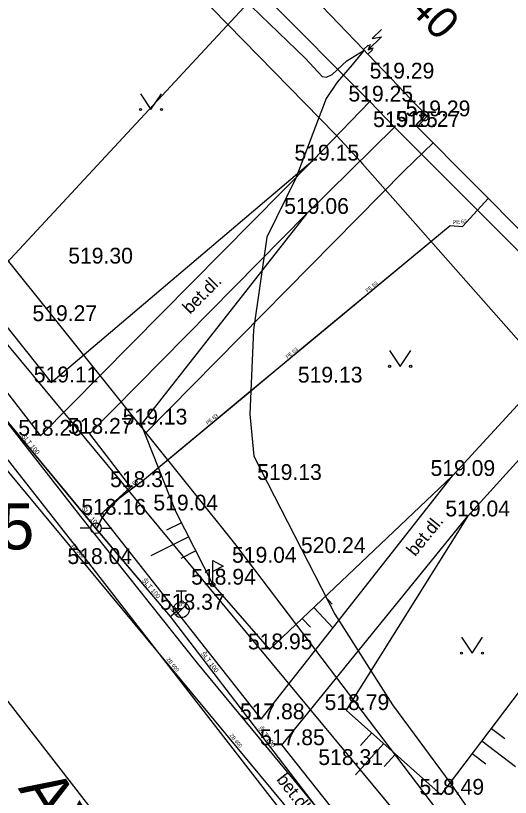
# Model space of a CAD drawing. Extents: x -668867 to -667827, y -1131943 to -1131019.
# Drawn here: x -668455.52 to -668432.05, y -1131266.85 to -1131229.74 of the extents above; entities that cross this region are included whole.
import ezdxf

# ---------------------------------------------------------------- set-up
doc = ezdxf.new("R2010")
doc.units = 0
for name, color, linetype in [('G_Bod_tecka', 7, 'Continuous'), ('G_Bod_vyska', 7, 'Continuous'), ('G_Breh_Teren', 7, 'Continuous'), ('G_Budovy_Objekty', 7, 'Continuous'), ('G_Budovy_vstupy', 7, 'Continuous'), ('G_Cesty_Schody', 7, 'Continuous'), ('G_Cisla_popisna', 7, 'Continuous'), ('G_Plochy_zpevnene', 7, 'Continuous'), ('G_Popisy_povrchu', 7, 'Continuous'), ('G_Site-Rozvadece', 7, 'Continuous'), ('G_Site-vodovod', 7, 'Continuous'), ('G_Vyskove_srafy', 7, 'Continuous'), ('G_Z_ELsilove_podz_kotovane', 7, 'Continuous'), ('G_Z_KANAL_podz_kotovane', 7, 'Continuous'), ('G_Z_PLYNY_podz_geodeticky', 7, 'Continuous'), ('G_Z_SPOJE_podz_geodeticky', 7, 'Continuous'), ('G_Z_SPOJE_podz_kotovane', 7, 'Continuous'), ('G_Z_SPOJE_podz_priblizne', 7, 'Continuous'), ('G_Z_VODA_podz_kotovane', 7, 'Continuous'), ('G_Zelen-Znacky', 7, 'Continuous'), ('Vrstva 10', 7, 'Continuous'), ('Vrstva 25', 7, 'Continuous'), ('Vrstva 27', 7, 'Continuous'), ('Vrstva 28', 7, 'Continuous'), ('Vrstva 3', 7, 'Continuous'), ('Vrstva 4', 7, 'Continuous'), ('Vrstva 6', 7, 'Continuous'), ('Vrstva 7', 7, 'Continuous')]:
    doc.layers.add(name, color=color, linetype=linetype)

msp = doc.modelspace()

# ---------------------------------------------------------------- linework, layer by layer
at = {"layer": 'G_Bod_tecka'}
for p, q in [((-668437.7, -1131232.73), (-668437.7, -1131232.73)), ((-668438.71, -1131233.82), (-668438.71, -1131233.82)), ((-668435.99, -1131234.52), (-668435.99, -1131234.52)), ((-668437.54, -1131235.03), (-668437.54, -1131235.03)), ((-668436.47, -1131235.02), (-668436.47, -1131235.02)), ((-668441.42, -1131236.62), (-668441.42, -1131236.62)), ((-668441.72, -1131239.15), (-668441.72, -1131239.15)), ((-668451.98, -1131241.51), (-668451.98, -1131241.51)), ((-668453.7, -1131244.24), (-668453.7, -1131244.24)), ((-668453.84, -1131247.15), (-668453.84, -1131247.15)), ((-668441.25, -1131247.16), (-668441.25, -1131247.16)), ((-668449.56, -1131249.15), (-668449.56, -1131249.15)), ((-668454.35, -1131249.68), (-668454.35, -1131249.68)), ((-668452.02, -1131249.59), (-668452.02, -1131249.59)), ((-668434.79, -1131251.59), (-668434.79, -1131251.59)), ((-668443.18, -1131251.78), (-668443.18, -1131251.78)), ((-668450.08, -1131252.12), (-668450.08, -1131252.12)), ((-668451.51, -1131253.43), (-668451.51, -1131253.43)), ((-668447.95, -1131253.23), (-668447.95, -1131253.23)), ((-668434.09, -1131253.51), (-668434.09, -1131253.51)), ((-668440.81, -1131255.25), (-668440.81, -1131255.25)), ((-668444.22, -1131255.71), (-668444.22, -1131255.71)), ((-668452.02, -1131255.77), (-668452.02, -1131255.77)), ((-668446.17, -1131256.75), (-668446.17, -1131256.75)), ((-668447.66, -1131257.94), (-668447.66, -1131257.94)), ((-668443.48, -1131259.82), (-668443.48, -1131259.82)), ((-668439.84, -1131262.7), (-668439.84, -1131262.7)), ((-668443.87, -1131263.14), (-668443.87, -1131263.14)), ((-668442.9, -1131264.37), (-668442.9, -1131264.37)), ((-668440.2, -1131265.31), (-668440.2, -1131265.31)), ((-668435.34, -1131266.72), (-668435.34, -1131266.72))]:
    msp.add_line(p, q, dxfattribs=at)
at = {"layer": 'G_Breh_Teren'}
for p, q in [((-668464.3, -1131234.12), (-668453.84, -1131247.15)), ((-668453.84, -1131247.15), (-668441.42, -1131236.62)), ((-668441.72, -1131239.15), (-668449.56, -1131249.15)), ((-668449.56, -1131249.15), (-668447.95, -1131253.23)), ((-668443.48, -1131259.82), (-668434.79, -1131251.59)), ((-668447.95, -1131253.23), (-668446.17, -1131256.75)), ((-668434.09, -1131253.51), (-668439.84, -1131262.7)), ((-668446.17, -1131256.75), (-668443.48, -1131259.82)), ((-668435.34, -1131266.72), (-668430.82, -1131260.75)), ((-668439.84, -1131262.7), (-668435.34, -1131266.72))]:
    msp.add_line(p, q, dxfattribs=at)
at = {"layer": 'G_Budovy_Objekty'}
for p, q in [((-668439.02, -1131231.35), (-668443.82, -1131226.33)), ((-668438.81, -1131231.57), (-668439.02, -1131231.35)), ((-668437.7, -1131232.73), (-668438.81, -1131231.57)), ((-668435.99, -1131234.52), (-668436.48, -1131234.01)), ((-668436.47, -1131235.02), (-668435.99, -1131234.52)), ((-668436.47, -1131235.02), (-668430.8, -1131240.73))]:
    msp.add_line(p, q, dxfattribs=at)
at = {"layer": 'G_Budovy_vstupy'}
msp.add_line((-668437.7, -1131232.73), (-668436.48, -1131234.01), dxfattribs=at)
at = {"layer": 'G_Cesty_Schody'}
msp.add_line((-668438.71, -1131233.82), (-668437.54, -1131235.03), dxfattribs=at)
at = {"layer": 'G_Plochy_zpevnene'}
for p, q in [((-668447.88, -1131224.6), (-668438.71, -1131233.82)), ((-668434.79, -1131251.59), (-668411.99, -1131226.71)), ((-668434.09, -1131253.51), (-668412.68, -1131229.87)), ((-668441.42, -1131236.62), (-668438.71, -1131233.82)), ((-668466.55, -1131233.94), (-668454.35, -1131249.68)), ((-668437.54, -1131235.03), (-668441.72, -1131239.15)), ((-668437.54, -1131235.03), (-668431.02, -1131241.57)), ((-668454.35, -1131249.68), (-668441.42, -1131236.62)), ((-668441.72, -1131239.15), (-668452.02, -1131249.59)), ((-668452.02, -1131249.59), (-668450.08, -1131252.12)), ((-668443.87, -1131263.14), (-668434.79, -1131251.59)), ((-668450.08, -1131252.12), (-668451.51, -1131253.43)), ((-668451.51, -1131253.43), (-668443.87, -1131263.14)), ((-668442.9, -1131264.37), (-668434.09, -1131253.51)), ((-668462.27, -1131254.1), (-668445.38, -1131275.82)), ((-668452.02, -1131255.77), (-668438.09, -1131273.73)), ((-668442.9, -1131264.37), (-668436.6, -1131272.26))]:
    msp.add_line(p, q, dxfattribs=at)
msp.add_lwpolyline([(-668489.54, -1131207.58), (-668480.04, -1131219.9), (-668470.54, -1131232.22), (-668469.3, -1131233.82), (-668468.05, -1131235.4), (-668460.03, -1131245.58), (-668452.02, -1131255.77)], dxfattribs=at)
at = {"layer": 'G_Site-Rozvadece'}
for p, q in [((-668438.159, -1131230.401), (-668438.611, -1131230.834)), ((-668438.167, -1131230.755), (-668438.8, -1131231.36)), ((-668438.611, -1131230.834), (-668438.167, -1131230.755)), ((-668438.8, -1131231.15), (-668439.02, -1131231.35)), ((-668438.699, -1131231.111), (-668438.8, -1131231.36)), ((-668438.59, -1131231.36), (-668438.8, -1131231.15)), ((-668438.81, -1131231.57), (-668438.59, -1131231.36)), ((-668438.8, -1131231.36), (-668438.547, -1131231.27))]:
    msp.add_line(p, q, dxfattribs=at)
at = {"layer": 'G_Site-vodovod'}
for p, q in [((-668451.96, -1131254.07), (-668452.46, -1131254.07)), ((-668451.46, -1131254.07), (-668450.96, -1131254.07)), ((-668446.17, -1131256.75), (-668446.17, -1131255.6)), ((-668446.17, -1131255.6), (-668445.67, -1131255.865)), ((-668445.67, -1131255.865), (-668446.17, -1131256.13)), ((-668447.91, -1131257.04), (-668447.41, -1131257.04)), ((-668447.66, -1131257.565), (-668447.66, -1131257.04)), ((-668447.925, -1131258.205), (-668447.395, -1131257.675))]:
    msp.add_line(p, q, dxfattribs=at)
for centre, radius in [((-668451.71, -1131254.07), 0.25), ((-668446.17, -1131256.75), 0.1), ((-668446.17, -1131256.75), 0.0348), ((-668447.66, -1131257.94), 0.375)]:
    msp.add_circle(centre, radius, dxfattribs=at)
at = {"layer": 'G_Vyskove_srafy'}
for p, q in [((-668447.65, -1131253.81), (-668448.37, -1131254.17)), ((-668447.31, -1131254.48), (-668449.1, -1131255.38)), ((-668446.98, -1131255.15), (-668447.69, -1131255.51)), ((-668440.84, -1131257.32), (-668440.5, -1131257.68)), ((-668441.38, -1131257.83), (-668440.46, -1131258.81)), ((-668441.93, -1131258.35), (-668441.53, -1131258.77)), ((-668438.62, -1131263.79), (-668439.16, -1131264.38)), ((-668432.95, -1131263.57), (-668432.32, -1131264.05)), ((-668433.41, -1131264.17), (-668431.81, -1131265.38)), ((-668438.06, -1131264.29), (-668439.4, -1131265.78)), ((-668437.5, -1131264.79), (-668438.04, -1131265.38)), ((-668433.86, -1131264.77), (-668433.22, -1131265.25))]:
    msp.add_line(p, q, dxfattribs=at)
at = {"layer": 'G_Z_ELsilove_podz_kotovane'}
for points in [[(-668484.337, -1131212.694), (-668478.332, -1131220.418), (-668470.704, -1131230.08), (-668464.721, -1131237.631), (-668458.7, -1131245.505), (-668452.45, -1131253.519), (-668446.907, -1131260.481), (-668441.021, -1131267.599), (-668437.2, -1131271.322), (-668434.2, -1131274.472), (-668430.624, -1131278.822), (-668424.994, -1131285.596), (-668422.608, -1131287.976), (-668420.25, -1131290.859), (-668415.939, -1131294.819), (-668413.794, -1131296.411), (-668410.175, -1131297.498), (-668408.439, -1131297.8), (-668407.304, -1131297.476), (-668406.066, -1131297.537)], [(-668447.321, -1131226.412), (-668441.766, -1131231.784), (-668440.974, -1131232.628), (-668440.778, -1131232.663), (-668440.497, -1131232.542), (-668439.813, -1131231.894), (-668438.991, -1131231.378), (-668439.551, -1131232.084), (-668440.26, -1131232.902), (-668440.796, -1131233.682), (-668442.234, -1131237.456), (-668443.599, -1131240.263), (-668444.237, -1131244.659), (-668444.416, -1131248.663), (-668444.223, -1131250.646), (-668440.383, -1131258.145), (-668437.638, -1131262.449), (-668434.876, -1131266.205), (-668433.114, -1131268.745)]]:
    msp.add_lwpolyline(points, dxfattribs=at)
at = {"layer": 'G_Z_KANAL_podz_kotovane'}
msp.add_line((-668439.39, -1131271.24), (-668464.57, -1131240.9), dxfattribs=at)
at = {"layer": 'G_Z_PLYNY_podz_geodeticky'}
for points in [[(-668529.76, -1131143.74), (-668524.16, -1131155.67), (-668491.6, -1131201.52), (-668457.62, -1131243.27), (-668455.9, -1131245.37), (-668427.25, -1131279.92), (-668424.99, -1131282.65)], [(-668457.62, -1131243.27), (-668442.84, -1131227.35)]]:
    msp.add_lwpolyline(points, dxfattribs=at)
at = {"layer": 'G_Z_SPOJE_podz_geodeticky'}
for points in [[(-668484.82, -1131210.01), (-668480.42, -1131215.28), (-668459.62, -1131236.73), (-668450.14, -1131248.57)], [(-668435.72, -1131235.78), (-668437.09, -1131237.11), (-668449.34, -1131249.55)], [(-668450.14, -1131248.57), (-668449.34, -1131249.55)], [(-668449.34, -1131249.55), (-668445.14, -1131254.79), (-668429.77, -1131275.05), (-668420, -1131287.01)]]:
    msp.add_lwpolyline(points, dxfattribs=at)
at = {"layer": 'G_Z_SPOJE_podz_kotovane'}
for points in [[(-668484.82, -1131210.01), (-668480.42, -1131215.28), (-668459.62, -1131236.73), (-668450.14, -1131248.57)], [(-668480.42, -1131216.38), (-668477.4, -1131215.48), (-668472.35, -1131220.91), (-668471.95, -1131221.2), (-668471.16, -1131221.06), (-668468.84, -1131220.43), (-668466.93, -1131220.49), (-668465.2, -1131220.3), (-668462.23, -1131219.69), (-668460.73, -1131220.09), (-668457.74, -1131222.23), (-668457.58, -1131222.34), (-668455.22, -1131223.47), (-668451.93, -1131225.24), (-668448.36, -1131227.63), (-668446.92, -1131228.65), (-668440.34, -1131235.38), (-668440.28, -1131235.45), (-668439.18, -1131236.65), (-668439.06, -1131236.78), (-668430.34, -1131246.66)], [(-668435.72, -1131235.78), (-668437.09, -1131237.11), (-668449.34, -1131249.55)], [(-668450.14, -1131248.57), (-668449.34, -1131249.55)], [(-668449.34, -1131249.55), (-668445.14, -1131254.79), (-668429.77, -1131275.05), (-668420, -1131287.01)]]:
    msp.add_lwpolyline(points, dxfattribs=at)
at = {"layer": 'G_Z_SPOJE_podz_priblizne'}
for points in [[(-668484.82, -1131210.01), (-668480.42, -1131215.28), (-668459.62, -1131236.73), (-668450.14, -1131248.57)], [(-668435.72, -1131235.78), (-668437.09, -1131237.11), (-668449.34, -1131249.55)], [(-668450.14, -1131248.57), (-668449.34, -1131249.55)], [(-668449.34, -1131249.55), (-668445.14, -1131254.79), (-668429.77, -1131275.05), (-668420, -1131287.01)]]:
    msp.add_lwpolyline(points, dxfattribs=at)
at = {"layer": 'G_Z_VODA_podz_kotovane'}
for p, q in [((-668434.32, -1131239.75), (-668433.09, -1131238.4)), ((-668448.19, -1131258.26), (-668447.72, -1131257.88))]:
    msp.add_line(p, q, dxfattribs=at)
for points in [[(-668492.31, -1131203.14), (-668492.26, -1131203.21), (-668469.03, -1131232.23), (-668459.75, -1131244.39), (-668451.91, -1131253.85), (-668451.72, -1131254.09), (-668448.19, -1131258.26), (-668428.47, -1131284.02), (-668428.36, -1131284.17), (-668414.92, -1131303.21)], [(-668451.72, -1131254.09), (-668451.71, -1131254.09), (-668451.65, -1131254.05), (-668451.49, -1131253.72), (-668451.42, -1131253.59), (-668451.01, -1131253.04), (-668450.56, -1131252.61), (-668449.97, -1131252.16), (-668449.5, -1131251.82), (-668444.49, -1131247.65), (-668441.76, -1131245.39), (-668434.9, -1131239.71), (-668434.32, -1131239.75)]]:
    msp.add_lwpolyline(points, dxfattribs=at)
at = {"layer": 'G_Zelen-Znacky'}
for p, q in [((-668449.6, -1131233.45), (-668449.1, -1131234.2)), ((-668449.1, -1131234.2), (-668448.6, -1131233.45)), ((-668437.78, -1131245.64), (-668437.28, -1131246.39)), ((-668437.28, -1131246.39), (-668436.78, -1131245.64)), ((-668434.37, -1131259.25), (-668433.87, -1131260)), ((-668433.87, -1131260), (-668433.37, -1131259.25))]:
    msp.add_line(p, q, dxfattribs=at)
for centre in [(-668449.6, -1131234.2), (-668448.6, -1131234.2), (-668437.78, -1131246.39), (-668436.78, -1131246.39), (-668434.37, -1131260), (-668433.37, -1131260)]:
    msp.add_circle(centre, 0.05, dxfattribs=at)
at = {"layer": 'Vrstva 10'}
msp.add_line((-668439.39, -1131271.24), (-668464.565, -1131240.904), dxfattribs=at)
at = {"layer": 'Vrstva 25'}
for p, q in [((-668434.318, -1131239.752), (-668433.085, -1131238.404)), ((-668448.191, -1131258.257), (-668447.718, -1131257.883))]:
    msp.add_line(p, q, dxfattribs=at)
at = {"layer": 'Vrstva 27'}
msp.add_lwpolyline([(-668492.315, -1131203.139), (-668492.261, -1131203.213), (-668469.028, -1131232.231), (-668459.75, -1131244.394), (-668451.915, -1131253.847), (-668451.722, -1131254.094), (-668448.191, -1131258.257), (-668428.47, -1131284.02), (-668428.362, -1131284.171), (-668414.923, -1131303.207)], dxfattribs=at)
at = {"layer": 'Vrstva 28'}
msp.add_lwpolyline([(-668451.722, -1131254.094), (-668451.711, -1131254.086), (-668451.655, -1131254.048), (-668451.487, -1131253.725), (-668451.425, -1131253.592), (-668451.013, -1131253.037), (-668450.557, -1131252.608), (-668449.965, -1131252.161), (-668449.505, -1131251.82), (-668444.491, -1131247.654), (-668441.762, -1131245.386), (-668434.902, -1131239.71), (-668434.318, -1131239.752)], dxfattribs=at)
at = {"layer": 'Vrstva 6'}
msp.add_line((-668451.711, -1131254.086), (-668451.711, -1131254.086), dxfattribs=at)
at = {"layer": 'Vrstva 7'}
msp.add_line((-668447.718, -1131257.883), (-668447.718, -1131257.883), dxfattribs=at)

# ---------------------------------------------------------------- texts
at = {"layer": 'G_Bod_vyska'}
for s, p in [('519.29', (-668438.726, -1131232.73)), ('519.25', (-668439.734, -1131233.82)), ('519.29', (-668437.016, -1131234.52)), ('519.25', (-668438.564, -1131235.03)), ('519.27', (-668437.494, -1131235.02)), ('519.15', (-668442.293, -1131236.62)), ('519.06', (-668442.78, -1131239.15)), ('519.30', (-668453.026, -1131241.51)), ('519.27', (-668454.724, -1131244.24)), ('519.11', (-668454.661, -1131247.15)), ('519.13', (-668442.133, -1131247.16)), ('519.13', (-668450.443, -1131249.15)), ('518.20', (-668455.394, -1131249.68)), ('518.27', (-668453.042, -1131249.59)), ('519.09', (-668435.838, -1131251.59)), ('519.13', (-668444.063, -1131251.78)), ('518.31', (-668451.041, -1131252.12)), ('518.16', (-668452.404, -1131253.43)), ('519.04', (-668448.986, -1131253.23)), ('519.04', (-668435.136, -1131253.51)), ('520.24', (-668441.986, -1131255.25)), ('519.04', (-668445.256, -1131255.71)), ('518.04', (-668453.064, -1131255.77)), ('518.94', (-668447.194, -1131256.75)), ('518.37', (-668448.672, -1131257.94)), ('518.95', (-668444.504, -1131259.82)), ('518.79', (-668440.864, -1131262.7)), ('517.88', (-668444.882, -1131263.14)), ('517.85', (-668443.922, -1131264.37)), ('518.31', (-668441.161, -1131265.31)), ('518.49', (-668436.364, -1131266.72))]:
    msp.add_text(s, height=0.75, dxfattribs=at).set_placement(p)
at = {"layer": 'G_Cisla_popisna'}
msp.add_text('3740', height=1.5, rotation=313.7089, dxfattribs=at).set_placement((-668438.516, -1131227.767))
at = {"layer": 'G_Popisy_povrchu'}
for rotation, p in [(45.3951, (-668447.242, -1131243.94)), (50.9568, (-668436.566, -1131255.442)), (307.7832, (-668443.173, -1131266.002))]:
    msp.add_text('bet.dl.', height=0.6, rotation=rotation, dxfattribs=at).set_placement(p)
at = {"layer": 'Vrstva 3'}
for s, height, rotation, p in [('ZB 600', 0.1755, 309.6991, (-668452.872, -1131254.885)), ('ZB 600', 0.1755, 309.7067, (-668448.378, -1131260.298)), ('ZB 600', 0.1755, 309.6991, (-668445.382, -1131263.909)), ('AYKY', 2.1939, 301.933, (-668455.429, -1131266.416))]:
    msp.add_text(s, height=height, rotation=rotation, dxfattribs=at).set_placement(p)
at = {"layer": 'Vrstva 4'}
for s, height, rotation, p in [('PE 63', 0.1755, 4.9838, (-668434.77, -1131239.637)), ('PE 63', 0.1755, 39.5689, (-668438.834, -1131242.891)), ('PE 63', 0.1755, 39.7096, (-668442.622, -1131246.033)), ('PE 63', 0.1755, 39.6777, (-668446.41, -1131249.174)), ('ŠLT 100', 0.2194, 309.6275, (-668455.256, -1131249.712)), ('PE 63', 0.1755, 36.8199, (-668450.222, -1131252.281)), ('ŠLT 100', 0.2194, 309.6183, (-668452.412, -1131253.148)), ('ŠLT 100', 0.2194, 310.3028, (-668449.538, -1131256.559)), ('LT 80', 0.2194, 38.3005, (-668448.084, -1131258.083)), ('ŠLT 100', 0.2194, 307.4637, (-668446.74, -1131260.036)), ('ŠLT 100', 0.2194, 307.4235, (-668444.029, -1131263.578))]:
    msp.add_text(s, height=height, rotation=rotation, dxfattribs=at).set_placement(p)
msp.add_text('2945', height=2.1939, dxfattribs=at).set_placement((-668461.167, -1131255.079))

doc.saveas('drawing.dxf')
